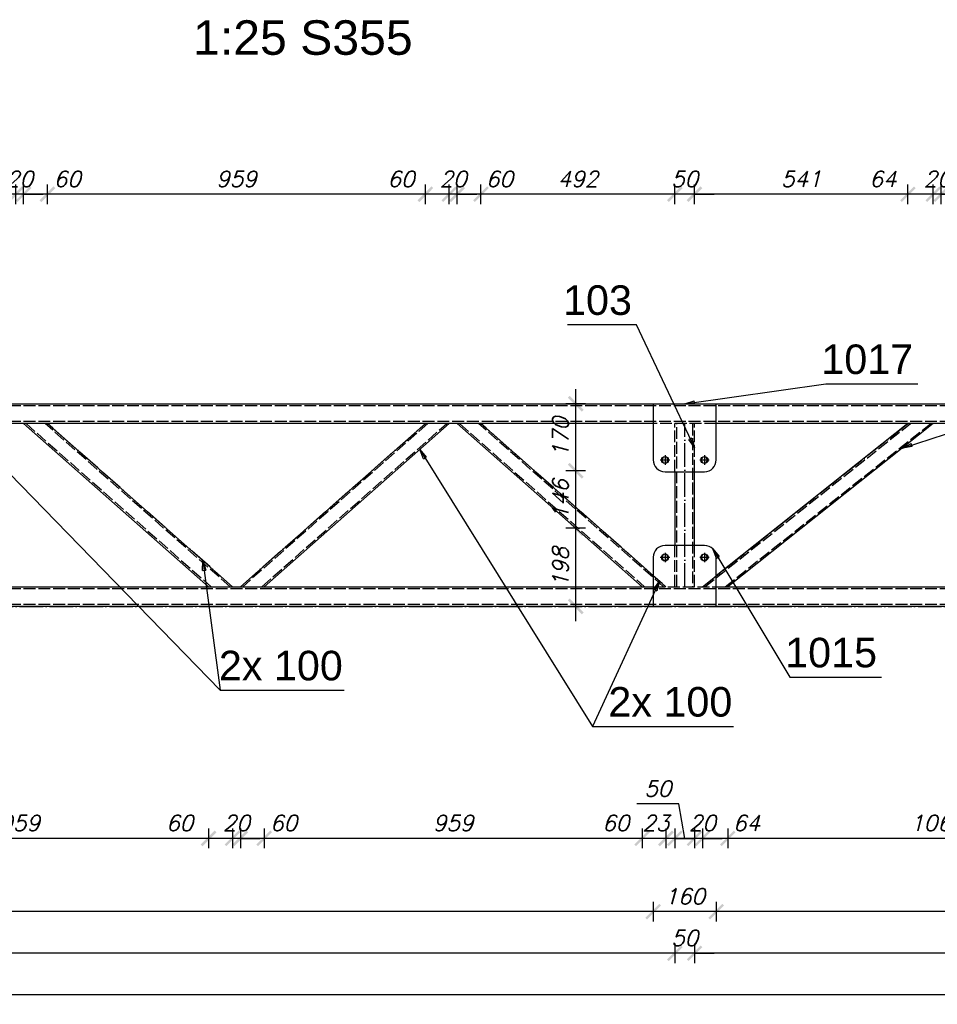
# Model space of a CAD drawing. Header units: millimetres. Extents: x 1814 to 94182, y 11562 to 49454.
# Tile 329 of 656: x 25794 to 26026, y 20977 to 21227. Entities that reach past the tile are written whole.
import ezdxf

# ---------------------------------------------------------------- set-up
doc = ezdxf.new("R2010")
doc.units = ezdxf.units.MM
doc.linetypes.add('ACAD_ISO02W100', pattern=[15, 12, -3])
doc.linetypes.add('ACAD_ISO04W100', pattern=[30, 24, -3, 0, -3])
doc.layers.add('wymiar', color=135, linetype='Continuous', lineweight=9)
doc.styles.add('ARIAL', font='arial.ttf')
doc.styles.add('WYMIARY', font='simplex.shx', dxfattribs={"oblique": 15})
doc.dimstyles.new('1-25', dxfattribs={"dimscale": 25, "dimtxt": 0.16, "dimasz": 0.2, "dimexe": 0.1, "dimexo": 0.1, "dimgap": 0.075, "dimtad": 1, "dimdec": 0, "dimlfac": 10, "dimrnd": 0.01, "dimzin": 9, "dimtxsty": 'WYMIARY', "dimblk": 'ARCHTICK', "dimcen": 0.2, "dimdle": 0.15, "dimadec": 1, "dimazin": 1, "dimtfac": 1, "dimtdec": 0, "dimtix": 1, "dimtmove": 2, "dimatfit": 3, "dimldrblk": 'ARCHTICK', "dimfxl": 0, "dimarcsym": 0})

# ---------------------------------------------------------------- blocks, each defined once
blk = doc.blocks.new('_ARCHTICK')
at = {"color": 0, "linetype": 'ByBlock', "lineweight": -2}
blk.add_solid([(0.398, 0.309), (0.309, 0.398), (-0.309, -0.398), (-0.398, -0.309)], dxfattribs=at)
blk = doc.blocks.new('*D2474')
at = {"layer": 'Defpoints', "color": 0}
for p in [(25970.36, 21122.62), (26263.85, 21115.75), (25970.36, 21000.91)]:
    blk.add_point(p, dxfattribs=at)
at = {"layer": 'wymiar', "color": 0, "lineweight": -2}
for p, q in [((25970.36, 21003.41), (25970.36, 20998.41)), ((26263.85, 21003.41), (26263.85, 20998.41)), ((26267.6, 21000.91), (25966.61, 21000.91))]:
    blk.add_line(p, q, dxfattribs=at)
at = {"layer": 'wymiar', "color": 0, "lineweight": -2, "xscale": 5, "yscale": 5, "zscale": 5, "rotation": 180}
blk.add_blockref('_ARCHTICK', (25970.36, 21000.91), dxfattribs=at)
at = {"layer": 'wymiar', "color": 0, "lineweight": -2, "xscale": 5, "yscale": 5, "zscale": 5}
blk.add_blockref('_ARCHTICK', (26263.85, 21000.91), dxfattribs=at)
at = {"layer": 'wymiar', "color": 0, "insert": (26117.1, 21004.78), "char_height": 4, "attachment_point": 5, "style": 'WYMIARY'}
blk.add_mtext('2935', dxfattribs=at)
blk = doc.blocks.new('*D2475')
at = {"layer": 'Defpoints', "color": 0}
for p in [(25954.36, 21122.62), (25970.36, 21122.62), (25954.36, 21000.91)]:
    blk.add_point(p, dxfattribs=at)
at = {"layer": 'wymiar', "color": 0, "lineweight": -2}
for p, q in [((25954.36, 21003.41), (25954.36, 20998.41)), ((25970.36, 21003.41), (25970.36, 20998.41)), ((25974.11, 21000.91), (25950.61, 21000.91))]:
    blk.add_line(p, q, dxfattribs=at)
at = {"layer": 'wymiar', "color": 0, "lineweight": -2, "xscale": 5, "yscale": 5, "zscale": 5, "rotation": 180}
blk.add_blockref('_ARCHTICK', (25954.36, 21000.91), dxfattribs=at)
at = {"layer": 'wymiar', "color": 0, "lineweight": -2, "xscale": 5, "yscale": 5, "zscale": 5}
blk.add_blockref('_ARCHTICK', (25970.36, 21000.91), dxfattribs=at)
at = {"layer": 'wymiar', "color": 0, "insert": (25962.36, 21004.78), "char_height": 4, "attachment_point": 5, "style": 'WYMIARY'}
blk.add_mtext('160', dxfattribs=at)
blk = doc.blocks.new('*D2476')
at = {"layer": 'Defpoints', "color": 0}
for p in [(25522.37, 21129.74), (25954.36, 21122.62), (25522.37, 21000.91)]:
    blk.add_point(p, dxfattribs=at)
at = {"layer": 'wymiar', "color": 0, "lineweight": -2}
for p, q in [((25522.37, 21003.41), (25522.37, 20998.41)), ((25954.36, 21003.41), (25954.36, 20998.41)), ((25958.11, 21000.91), (25518.62, 21000.91))]:
    blk.add_line(p, q, dxfattribs=at)
at = {"layer": 'wymiar', "color": 0, "lineweight": -2, "xscale": 5, "yscale": 5, "zscale": 5, "rotation": 180}
blk.add_blockref('_ARCHTICK', (25522.37, 21000.91), dxfattribs=at)
at = {"layer": 'wymiar', "color": 0, "lineweight": -2, "xscale": 5, "yscale": 5, "zscale": 5}
blk.add_blockref('_ARCHTICK', (25954.36, 21000.91), dxfattribs=at)
at = {"layer": 'wymiar', "color": 0, "insert": (25738.36, 21004.78), "char_height": 4, "attachment_point": 5, "style": 'WYMIARY'}
blk.add_mtext('4320', dxfattribs=at)
blk = doc.blocks.new('*D2481')
at = {"layer": 'Defpoints', "color": 0}
for p in [(26269.85, 21105.46), (25964.86, 21103.15), (25964.86, 20990.35)]:
    blk.add_point(p, dxfattribs=at)
at = {"layer": 'wymiar', "color": 0, "lineweight": -2}
for p, q in [((25964.86, 20992.85), (25964.86, 20987.85)), ((26269.85, 20992.85), (26269.85, 20987.85)), ((26273.6, 20990.35), (25961.11, 20990.35))]:
    blk.add_line(p, q, dxfattribs=at)
at = {"layer": 'wymiar', "color": 0, "lineweight": -2, "xscale": 5, "yscale": 5, "zscale": 5, "rotation": 180}
blk.add_blockref('_ARCHTICK', (25964.86, 20990.35), dxfattribs=at)
at = {"layer": 'wymiar', "color": 0, "lineweight": -2, "xscale": 5, "yscale": 5, "zscale": 5}
blk.add_blockref('_ARCHTICK', (26269.85, 20990.35), dxfattribs=at)
at = {"layer": 'wymiar', "color": 0, "insert": (26117.35, 20994.22), "char_height": 4, "attachment_point": 5, "style": 'WYMIARY'}
blk.add_mtext('3050', dxfattribs=at)
blk = doc.blocks.new('*D2482')
at = {"layer": 'Defpoints', "color": 0}
for p in [(25959.86, 21103.15), (25964.86, 21103.15), (25959.86, 20990.35)]:
    blk.add_point(p, dxfattribs=at)
at = {"layer": 'wymiar', "color": 0, "lineweight": -2}
for p, q in [((25959.86, 20992.85), (25959.86, 20987.85)), ((25964.86, 20992.85), (25964.86, 20987.85)), ((25959.86, 20990.35), (25954.86, 20990.35)), ((25964.86, 20990.35), (25959.86, 20990.35)), ((25964.86, 20990.35), (25969.86, 20990.35))]:
    blk.add_line(p, q, dxfattribs=at)
at = {"layer": 'wymiar', "color": 0, "lineweight": -2, "xscale": 5, "yscale": 5, "zscale": 5}
blk.add_blockref('_ARCHTICK', (25959.86, 20990.35), dxfattribs=at)
at = {"layer": 'wymiar', "color": 0, "lineweight": -2, "xscale": 5, "yscale": 5, "zscale": 5, "rotation": 180}
blk.add_blockref('_ARCHTICK', (25964.86, 20990.35), dxfattribs=at)
at = {"layer": 'wymiar', "color": 0, "insert": (25962.36, 20994.22), "char_height": 4, "attachment_point": 5, "style": 'WYMIARY'}
blk.add_mtext('50', dxfattribs=at)
blk = doc.blocks.new('*D2483')
at = {"layer": 'Defpoints', "color": 0}
for p in [(25517.37, 21104.04), (25959.86, 21103.15), (25517.37, 20990.35)]:
    blk.add_point(p, dxfattribs=at)
at = {"layer": 'wymiar', "color": 0, "lineweight": -2}
for p, q in [((25517.37, 20992.85), (25517.37, 20987.85)), ((25959.86, 20992.85), (25959.86, 20987.85)), ((25963.61, 20990.35), (25513.62, 20990.35))]:
    blk.add_line(p, q, dxfattribs=at)
at = {"layer": 'wymiar', "color": 0, "lineweight": -2, "xscale": 5, "yscale": 5, "zscale": 5, "rotation": 180}
blk.add_blockref('_ARCHTICK', (25517.37, 20990.35), dxfattribs=at)
at = {"layer": 'wymiar', "color": 0, "lineweight": -2, "xscale": 5, "yscale": 5, "zscale": 5}
blk.add_blockref('_ARCHTICK', (25959.86, 20990.35), dxfattribs=at)
at = {"layer": 'wymiar', "color": 0, "insert": (25738.61, 20994.22), "char_height": 4, "attachment_point": 5, "style": 'WYMIARY'}
blk.add_mtext('4425', dxfattribs=at)
blk = doc.blocks.new('*D2485')
at = {"layer": 'Defpoints', "color": 0}
for p in [(25512.37, 21104.04), (26582.34, 21104.04), (26582.34, 20979.9)]:
    blk.add_point(p, dxfattribs=at)
at = {"layer": 'wymiar', "color": 0, "lineweight": -2}
for p, q in [((25512.37, 20982.4), (25512.37, 20977.4)), ((26582.34, 20982.4), (26582.34, 20977.4)), ((25508.62, 20979.9), (26586.09, 20979.9))]:
    blk.add_line(p, q, dxfattribs=at)
at = {"layer": 'wymiar', "color": 0, "lineweight": -2, "xscale": 5, "yscale": 5, "zscale": 5, "rotation": 180}
blk.add_blockref('_ARCHTICK', (25512.37, 20979.9), dxfattribs=at)
at = {"layer": 'wymiar', "color": 0, "lineweight": -2, "xscale": 5, "yscale": 5, "zscale": 5}
blk.add_blockref('_ARCHTICK', (26582.34, 20979.9), dxfattribs=at)
at = {"layer": 'wymiar', "color": 0, "insert": (26047.35, 20983.78), "char_height": 4, "attachment_point": 5, "style": 'WYMIARY'}
blk.add_mtext('10700', dxfattribs=at)
blk = doc.blocks.new('*D2505')
at = {"layer": 'Defpoints', "color": 0}
for p in [(26027.47, 21182.92), (26027.47, 21124.74), (26033.91, 21124.74)]:
    blk.add_point(p, dxfattribs=at)
at = {"layer": 'wymiar', "color": 0, "lineweight": -2}
for p, q in [((26027.47, 21180.42), (26027.47, 21185.42)), ((26033.91, 21180.42), (26033.91, 21185.42)), ((26037.66, 21182.92), (26023.72, 21182.92))]:
    blk.add_line(p, q, dxfattribs=at)
at = {"layer": 'wymiar', "color": 0, "lineweight": -2, "xscale": 5, "yscale": 5, "zscale": 5, "rotation": 180}
blk.add_blockref('_ARCHTICK', (26027.47, 21182.92), dxfattribs=at)
at = {"layer": 'wymiar', "color": 0, "lineweight": -2, "xscale": 5, "yscale": 5, "zscale": 5}
blk.add_blockref('_ARCHTICK', (26033.91, 21182.92), dxfattribs=at)
at = {"layer": 'wymiar', "color": 0, "insert": (26038.68, 21186.79), "char_height": 4, "attachment_point": 5, "style": 'WYMIARY'}
blk.add_mtext('64', dxfattribs=at)
blk = doc.blocks.new('*D2506')
at = {"layer": 'Defpoints', "color": 0}
for p in [(26025.44, 21182.92), (26025.44, 21124.74), (26027.47, 21124.74)]:
    blk.add_point(p, dxfattribs=at)
at = {"layer": 'wymiar', "color": 0, "lineweight": -2}
for p, q in [((26025.44, 21180.42), (26025.44, 21185.42)), ((26027.47, 21180.42), (26027.47, 21185.42)), ((26025.44, 21182.92), (26020.44, 21182.92)), ((26027.47, 21182.92), (26025.44, 21182.92)), ((26027.47, 21182.92), (26032.47, 21182.92))]:
    blk.add_line(p, q, dxfattribs=at)
at = {"layer": 'wymiar', "color": 0, "lineweight": -2, "xscale": 5, "yscale": 5, "zscale": 5}
blk.add_blockref('_ARCHTICK', (26025.44, 21182.92), dxfattribs=at)
at = {"layer": 'wymiar', "color": 0, "lineweight": -2, "xscale": 5, "yscale": 5, "zscale": 5, "rotation": 180}
blk.add_blockref('_ARCHTICK', (26027.47, 21182.92), dxfattribs=at)
at = {"layer": 'wymiar', "color": 0, "insert": (26026.46, 21186.79), "char_height": 4, "attachment_point": 5, "style": 'WYMIARY'}
blk.add_mtext('20', dxfattribs=at)
blk = doc.blocks.new('*D2507')
at = {"layer": 'Defpoints', "color": 0}
for p in [(26019.01, 21182.92), (26019.01, 21124.74), (26025.44, 21124.74)]:
    blk.add_point(p, dxfattribs=at)
at = {"layer": 'wymiar', "color": 0, "lineweight": -2}
for p, q in [((26019.01, 21180.42), (26019.01, 21185.42)), ((26025.44, 21180.42), (26025.44, 21185.42)), ((26029.19, 21182.92), (26015.26, 21182.92))]:
    blk.add_line(p, q, dxfattribs=at)
at = {"layer": 'wymiar', "color": 0, "lineweight": -2, "xscale": 5, "yscale": 5, "zscale": 5, "rotation": 180}
blk.add_blockref('_ARCHTICK', (26019.01, 21182.92), dxfattribs=at)
at = {"layer": 'wymiar', "color": 0, "lineweight": -2, "xscale": 5, "yscale": 5, "zscale": 5}
blk.add_blockref('_ARCHTICK', (26025.44, 21182.92), dxfattribs=at)
at = {"layer": 'wymiar', "color": 0, "insert": (26012.68, 21186.79), "char_height": 4, "attachment_point": 5, "style": 'WYMIARY'}
blk.add_mtext('64', dxfattribs=at)
blk = doc.blocks.new('*D2508')
at = {"layer": 'Defpoints', "color": 0}
for p in [(25964.86, 21182.92), (25964.86, 21124.74), (26019.01, 21124.74)]:
    blk.add_point(p, dxfattribs=at)
at = {"layer": 'wymiar', "color": 0, "lineweight": -2}
for p, q in [((25964.86, 21180.42), (25964.86, 21185.42)), ((26019.01, 21180.42), (26019.01, 21185.42)), ((26022.76, 21182.92), (25961.11, 21182.92))]:
    blk.add_line(p, q, dxfattribs=at)
at = {"layer": 'wymiar', "color": 0, "lineweight": -2, "xscale": 5, "yscale": 5, "zscale": 5, "rotation": 180}
blk.add_blockref('_ARCHTICK', (25964.86, 21182.92), dxfattribs=at)
at = {"layer": 'wymiar', "color": 0, "lineweight": -2, "xscale": 5, "yscale": 5, "zscale": 5}
blk.add_blockref('_ARCHTICK', (26019.01, 21182.92), dxfattribs=at)
at = {"layer": 'wymiar', "color": 0, "insert": (25991.93, 21186.79), "char_height": 4, "attachment_point": 5, "style": 'WYMIARY'}
blk.add_mtext('541', dxfattribs=at)
blk = doc.blocks.new('*D2509')
at = {"layer": 'Defpoints', "color": 0}
for p in [(25959.86, 21182.92), (25959.86, 21124.74), (25964.86, 21124.74)]:
    blk.add_point(p, dxfattribs=at)
at = {"layer": 'wymiar', "color": 0, "lineweight": -2}
for p, q in [((25959.86, 21180.42), (25959.86, 21185.42)), ((25964.86, 21180.42), (25964.86, 21185.42)), ((25959.86, 21182.92), (25954.86, 21182.92)), ((25964.86, 21182.92), (25959.86, 21182.92)), ((25964.86, 21182.92), (25969.86, 21182.92))]:
    blk.add_line(p, q, dxfattribs=at)
at = {"layer": 'wymiar', "color": 0, "lineweight": -2, "xscale": 5, "yscale": 5, "zscale": 5}
blk.add_blockref('_ARCHTICK', (25959.86, 21182.92), dxfattribs=at)
at = {"layer": 'wymiar', "color": 0, "lineweight": -2, "xscale": 5, "yscale": 5, "zscale": 5, "rotation": 180}
blk.add_blockref('_ARCHTICK', (25964.86, 21182.92), dxfattribs=at)
at = {"layer": 'wymiar', "color": 0, "insert": (25962.36, 21186.79), "char_height": 4, "attachment_point": 5, "style": 'WYMIARY'}
blk.add_mtext('50', dxfattribs=at)
blk = doc.blocks.new('*D2510')
at = {"layer": 'Defpoints', "color": 0}
for p in [(25910.66, 21182.92), (25910.66, 21124.74), (25959.86, 21124.74)]:
    blk.add_point(p, dxfattribs=at)
at = {"layer": 'wymiar', "color": 0, "lineweight": -2}
for p, q in [((25910.66, 21180.42), (25910.66, 21185.42)), ((25959.86, 21180.42), (25959.86, 21185.42)), ((25963.61, 21182.92), (25906.91, 21182.92))]:
    blk.add_line(p, q, dxfattribs=at)
at = {"layer": 'wymiar', "color": 0, "lineweight": -2, "xscale": 5, "yscale": 5, "zscale": 5, "rotation": 180}
blk.add_blockref('_ARCHTICK', (25910.66, 21182.92), dxfattribs=at)
at = {"layer": 'wymiar', "color": 0, "lineweight": -2, "xscale": 5, "yscale": 5, "zscale": 5}
blk.add_blockref('_ARCHTICK', (25959.86, 21182.92), dxfattribs=at)
at = {"layer": 'wymiar', "color": 0, "insert": (25935.26, 21186.79), "char_height": 4, "attachment_point": 5, "style": 'WYMIARY'}
blk.add_mtext('492', dxfattribs=at)
blk = doc.blocks.new('*D2511')
at = {"layer": 'Defpoints', "color": 0}
for p in [(25904.61, 21182.92), (25904.61, 21124.74), (25910.66, 21124.74)]:
    blk.add_point(p, dxfattribs=at)
at = {"layer": 'wymiar', "color": 0, "lineweight": -2}
for p, q in [((25904.61, 21180.42), (25904.61, 21185.42)), ((25910.66, 21180.42), (25910.66, 21185.42)), ((25914.41, 21182.92), (25900.86, 21182.92))]:
    blk.add_line(p, q, dxfattribs=at)
at = {"layer": 'wymiar', "color": 0, "lineweight": -2, "xscale": 5, "yscale": 5, "zscale": 5, "rotation": 180}
blk.add_blockref('_ARCHTICK', (25904.61, 21182.92), dxfattribs=at)
at = {"layer": 'wymiar', "color": 0, "lineweight": -2, "xscale": 5, "yscale": 5, "zscale": 5}
blk.add_blockref('_ARCHTICK', (25910.66, 21182.92), dxfattribs=at)
at = {"layer": 'wymiar', "color": 0, "insert": (25915.36, 21186.79), "char_height": 4, "attachment_point": 5, "style": 'WYMIARY'}
blk.add_mtext('60', dxfattribs=at)
blk = doc.blocks.new('*D2512')
at = {"layer": 'Defpoints', "color": 0}
for p in [(25902.61, 21182.92), (25902.61, 21124.74), (25904.61, 21124.74)]:
    blk.add_point(p, dxfattribs=at)
at = {"layer": 'wymiar', "color": 0, "lineweight": -2}
for p, q in [((25902.61, 21180.42), (25902.61, 21185.42)), ((25904.61, 21180.42), (25904.61, 21185.42)), ((25902.61, 21182.92), (25897.61, 21182.92)), ((25904.61, 21182.92), (25902.61, 21182.92)), ((25904.61, 21182.92), (25909.61, 21182.92))]:
    blk.add_line(p, q, dxfattribs=at)
at = {"layer": 'wymiar', "color": 0, "lineweight": -2, "xscale": 5, "yscale": 5, "zscale": 5}
blk.add_blockref('_ARCHTICK', (25902.61, 21182.92), dxfattribs=at)
at = {"layer": 'wymiar', "color": 0, "lineweight": -2, "xscale": 5, "yscale": 5, "zscale": 5, "rotation": 180}
blk.add_blockref('_ARCHTICK', (25904.61, 21182.92), dxfattribs=at)
at = {"layer": 'wymiar', "color": 0, "insert": (25903.61, 21186.79), "char_height": 4, "attachment_point": 5, "style": 'WYMIARY'}
blk.add_mtext('20', dxfattribs=at)
blk = doc.blocks.new('*D2513')
at = {"layer": 'Defpoints', "color": 0}
for p in [(25896.56, 21182.92), (25896.56, 21124.74), (25902.61, 21124.74)]:
    blk.add_point(p, dxfattribs=at)
at = {"layer": 'wymiar', "color": 0, "lineweight": -2}
for p, q in [((25896.56, 21180.42), (25896.56, 21185.42)), ((25902.61, 21180.42), (25902.61, 21185.42)), ((25906.36, 21182.92), (25892.81, 21182.92))]:
    blk.add_line(p, q, dxfattribs=at)
at = {"layer": 'wymiar', "color": 0, "lineweight": -2, "xscale": 5, "yscale": 5, "zscale": 5, "rotation": 180}
blk.add_blockref('_ARCHTICK', (25896.56, 21182.92), dxfattribs=at)
at = {"layer": 'wymiar', "color": 0, "lineweight": -2, "xscale": 5, "yscale": 5, "zscale": 5}
blk.add_blockref('_ARCHTICK', (25902.61, 21182.92), dxfattribs=at)
at = {"layer": 'wymiar', "color": 0, "insert": (25890.39, 21186.79), "char_height": 4, "attachment_point": 5, "style": 'WYMIARY'}
blk.add_mtext('60', dxfattribs=at)
blk = doc.blocks.new('*D2514')
at = {"layer": 'Defpoints', "color": 0}
for p in [(25800.66, 21182.92), (25800.66, 21124.74), (25896.56, 21124.74)]:
    blk.add_point(p, dxfattribs=at)
at = {"layer": 'wymiar', "color": 0, "lineweight": -2}
for p, q in [((25800.66, 21180.42), (25800.66, 21185.42)), ((25896.56, 21180.42), (25896.56, 21185.42)), ((25900.31, 21182.92), (25796.91, 21182.92))]:
    blk.add_line(p, q, dxfattribs=at)
at = {"layer": 'wymiar', "color": 0, "lineweight": -2, "xscale": 5, "yscale": 5, "zscale": 5, "rotation": 180}
blk.add_blockref('_ARCHTICK', (25800.66, 21182.92), dxfattribs=at)
at = {"layer": 'wymiar', "color": 0, "lineweight": -2, "xscale": 5, "yscale": 5, "zscale": 5}
blk.add_blockref('_ARCHTICK', (25896.56, 21182.92), dxfattribs=at)
at = {"layer": 'wymiar', "color": 0, "insert": (25848.61, 21186.79), "char_height": 4, "attachment_point": 5, "style": 'WYMIARY'}
blk.add_mtext('959', dxfattribs=at)
blk = doc.blocks.new('*D2515')
at = {"layer": 'Defpoints', "color": 0}
for p in [(25794.61, 21182.92), (25794.61, 21124.74), (25800.66, 21124.74)]:
    blk.add_point(p, dxfattribs=at)
at = {"layer": 'wymiar', "color": 0, "lineweight": -2}
for p, q in [((25794.61, 21180.42), (25794.61, 21185.42)), ((25800.66, 21180.42), (25800.66, 21185.42)), ((25804.41, 21182.92), (25790.86, 21182.92))]:
    blk.add_line(p, q, dxfattribs=at)
at = {"layer": 'wymiar', "color": 0, "lineweight": -2, "xscale": 5, "yscale": 5, "zscale": 5, "rotation": 180}
blk.add_blockref('_ARCHTICK', (25794.61, 21182.92), dxfattribs=at)
at = {"layer": 'wymiar', "color": 0, "lineweight": -2, "xscale": 5, "yscale": 5, "zscale": 5}
blk.add_blockref('_ARCHTICK', (25800.66, 21182.92), dxfattribs=at)
at = {"layer": 'wymiar', "color": 0, "insert": (25805.69, 21186.79), "char_height": 4, "attachment_point": 5, "style": 'WYMIARY'}
blk.add_mtext('60', dxfattribs=at)
blk = doc.blocks.new('*D2516')
at = {"layer": 'Defpoints', "color": 0}
for p in [(25792.61, 21182.92), (25792.61, 21124.74), (25794.61, 21124.74)]:
    blk.add_point(p, dxfattribs=at)
at = {"layer": 'wymiar', "color": 0, "lineweight": -2}
for p, q in [((25792.61, 21180.42), (25792.61, 21185.42)), ((25794.61, 21180.42), (25794.61, 21185.42)), ((25792.61, 21182.92), (25787.61, 21182.92)), ((25794.61, 21182.92), (25792.61, 21182.92)), ((25794.61, 21182.92), (25799.61, 21182.92))]:
    blk.add_line(p, q, dxfattribs=at)
at = {"layer": 'wymiar', "color": 0, "lineweight": -2, "xscale": 5, "yscale": 5, "zscale": 5}
blk.add_blockref('_ARCHTICK', (25792.61, 21182.92), dxfattribs=at)
at = {"layer": 'wymiar', "color": 0, "lineweight": -2, "xscale": 5, "yscale": 5, "zscale": 5, "rotation": 180}
blk.add_blockref('_ARCHTICK', (25794.61, 21182.92), dxfattribs=at)
at = {"layer": 'wymiar', "color": 0, "insert": (25793.61, 21186.79), "char_height": 4, "attachment_point": 5, "style": 'WYMIARY'}
blk.add_mtext('20', dxfattribs=at)
blk = doc.blocks.new('*D2517')
at = {"layer": 'Defpoints', "color": 0}
for p in [(25786.56, 21182.92), (25786.56, 21124.74), (25792.61, 21124.74)]:
    blk.add_point(p, dxfattribs=at)
at = {"layer": 'wymiar', "color": 0, "lineweight": -2}
for p, q in [((25786.56, 21180.42), (25786.56, 21185.42)), ((25792.61, 21180.42), (25792.61, 21185.42)), ((25796.36, 21182.92), (25782.81, 21182.92))]:
    blk.add_line(p, q, dxfattribs=at)
at = {"layer": 'wymiar', "color": 0, "lineweight": -2, "xscale": 5, "yscale": 5, "zscale": 5, "rotation": 180}
blk.add_blockref('_ARCHTICK', (25786.56, 21182.92), dxfattribs=at)
at = {"layer": 'wymiar', "color": 0, "lineweight": -2, "xscale": 5, "yscale": 5, "zscale": 5}
blk.add_blockref('_ARCHTICK', (25792.61, 21182.92), dxfattribs=at)
at = {"layer": 'wymiar', "color": 0, "insert": (25779.94, 21186.79), "char_height": 4, "attachment_point": 5, "style": 'WYMIARY'}
blk.add_mtext('60', dxfattribs=at)
blk = doc.blocks.new('*D2548')
at = {"layer": 'Defpoints', "color": 0}
for p in [(25973.29, 21083.34), (26079.62, 21083.34), (25973.29, 21019.5)]:
    blk.add_point(p, dxfattribs=at)
at = {"layer": 'wymiar', "color": 0, "lineweight": -2}
for p, q in [((25973.29, 21022), (25973.29, 21017)), ((26079.62, 21022), (26079.62, 21017)), ((26083.37, 21019.5), (25969.54, 21019.5))]:
    blk.add_line(p, q, dxfattribs=at)
at = {"layer": 'wymiar', "color": 0, "lineweight": -2, "xscale": 5, "yscale": 5, "zscale": 5, "rotation": 180}
blk.add_blockref('_ARCHTICK', (25973.29, 21019.5), dxfattribs=at)
at = {"layer": 'wymiar', "color": 0, "lineweight": -2, "xscale": 5, "yscale": 5, "zscale": 5}
blk.add_blockref('_ARCHTICK', (26079.62, 21019.5), dxfattribs=at)
at = {"layer": 'wymiar', "color": 0, "insert": (26026.46, 21023.38), "char_height": 4, "attachment_point": 5, "style": 'WYMIARY'}
blk.add_mtext('1063', dxfattribs=at)
blk = doc.blocks.new('*D2549')
at = {"layer": 'Defpoints', "color": 0}
for p in [(25966.86, 21083.34), (25973.29, 21083.34), (25966.86, 21019.5)]:
    blk.add_point(p, dxfattribs=at)
at = {"layer": 'wymiar', "color": 0, "lineweight": -2}
for p, q in [((25966.86, 21022), (25966.86, 21017)), ((25973.29, 21022), (25973.29, 21017)), ((25977.04, 21019.5), (25963.11, 21019.5))]:
    blk.add_line(p, q, dxfattribs=at)
at = {"layer": 'wymiar', "color": 0, "lineweight": -2, "xscale": 5, "yscale": 5, "zscale": 5, "rotation": 180}
blk.add_blockref('_ARCHTICK', (25966.86, 21019.5), dxfattribs=at)
at = {"layer": 'wymiar', "color": 0, "lineweight": -2, "xscale": 5, "yscale": 5, "zscale": 5}
blk.add_blockref('_ARCHTICK', (25973.29, 21019.5), dxfattribs=at)
at = {"layer": 'wymiar', "color": 0, "insert": (25978.04, 21023.38), "char_height": 4, "attachment_point": 5, "style": 'WYMIARY'}
blk.add_mtext('64', dxfattribs=at)
blk = doc.blocks.new('*D2550')
at = {"layer": 'Defpoints', "color": 0}
for p in [(25964.86, 21083.34), (25966.86, 21083.34), (25964.86, 21019.5)]:
    blk.add_point(p, dxfattribs=at)
at = {"layer": 'wymiar', "color": 0, "lineweight": -2}
for p, q in [((25964.86, 21022), (25964.86, 21017)), ((25966.86, 21022), (25966.86, 21017)), ((25964.86, 21019.5), (25959.86, 21019.5)), ((25966.86, 21019.5), (25964.86, 21019.5)), ((25966.86, 21019.5), (25971.86, 21019.5))]:
    blk.add_line(p, q, dxfattribs=at)
at = {"layer": 'wymiar', "color": 0, "lineweight": -2, "xscale": 5, "yscale": 5, "zscale": 5}
blk.add_blockref('_ARCHTICK', (25964.86, 21019.5), dxfattribs=at)
at = {"layer": 'wymiar', "color": 0, "lineweight": -2, "xscale": 5, "yscale": 5, "zscale": 5, "rotation": 180}
blk.add_blockref('_ARCHTICK', (25966.86, 21019.5), dxfattribs=at)
at = {"layer": 'wymiar', "color": 0, "insert": (25966.86, 21023.38), "char_height": 4, "attachment_point": 5, "style": 'WYMIARY'}
blk.add_mtext('20', dxfattribs=at)
blk = doc.blocks.new('*D2551')
at = {"layer": 'Defpoints', "color": 0}
for p in [(25959.86, 21083.34), (25964.86, 21083.34), (25959.86, 21019.5)]:
    blk.add_point(p, dxfattribs=at)
at = {"layer": 'wymiar', "color": 0, "lineweight": -2}
for p, q in [((25960.89, 21028.25), (25950.19, 21028.25)), ((25962.36, 21019.5), (25960.89, 21028.25)), ((25959.86, 21022), (25959.86, 21017)), ((25964.86, 21022), (25964.86, 21017)), ((25968.61, 21019.5), (25956.11, 21019.5))]:
    blk.add_line(p, q, dxfattribs=at)
at = {"layer": 'wymiar', "color": 0, "lineweight": -2, "xscale": 5, "yscale": 5, "zscale": 5, "rotation": 180}
blk.add_blockref('_ARCHTICK', (25959.86, 21019.5), dxfattribs=at)
at = {"layer": 'wymiar', "color": 0, "lineweight": -2, "xscale": 5, "yscale": 5, "zscale": 5}
blk.add_blockref('_ARCHTICK', (25964.86, 21019.5), dxfattribs=at)
at = {"layer": 'wymiar', "color": 0, "insert": (25955.54, 21032.13), "char_height": 4, "attachment_point": 5, "style": 'WYMIARY'}
blk.add_mtext('50', dxfattribs=at)
blk = doc.blocks.new('*D2552')
at = {"layer": 'Defpoints', "color": 0}
for p in [(25957.61, 21083.34), (25959.86, 21083.34), (25957.61, 21019.5)]:
    blk.add_point(p, dxfattribs=at)
at = {"layer": 'wymiar', "color": 0, "lineweight": -2}
for p, q in [((25957.61, 21022), (25957.61, 21017)), ((25959.86, 21022), (25959.86, 21017)), ((25957.61, 21019.5), (25952.61, 21019.5)), ((25959.86, 21019.5), (25957.61, 21019.5)), ((25959.86, 21019.5), (25964.86, 21019.5))]:
    blk.add_line(p, q, dxfattribs=at)
at = {"layer": 'wymiar', "color": 0, "lineweight": -2, "xscale": 5, "yscale": 5, "zscale": 5}
blk.add_blockref('_ARCHTICK', (25957.61, 21019.5), dxfattribs=at)
at = {"layer": 'wymiar', "color": 0, "lineweight": -2, "xscale": 5, "yscale": 5, "zscale": 5, "rotation": 180}
blk.add_blockref('_ARCHTICK', (25959.86, 21019.5), dxfattribs=at)
at = {"layer": 'wymiar', "color": 0, "insert": (25955.05, 21023.38), "char_height": 4, "attachment_point": 5, "style": 'WYMIARY'}
blk.add_mtext('23', dxfattribs=at)
blk = doc.blocks.new('*D2553')
at = {"layer": 'Defpoints', "color": 0}
for p in [(25951.56, 21083.34), (25957.61, 21083.34), (25951.56, 21019.5)]:
    blk.add_point(p, dxfattribs=at)
at = {"layer": 'wymiar', "color": 0, "lineweight": -2}
for p, q in [((25951.56, 21022), (25951.56, 21017)), ((25957.61, 21022), (25957.61, 21017)), ((25961.36, 21019.5), (25947.81, 21019.5))]:
    blk.add_line(p, q, dxfattribs=at)
at = {"layer": 'wymiar', "color": 0, "lineweight": -2, "xscale": 5, "yscale": 5, "zscale": 5, "rotation": 180}
blk.add_blockref('_ARCHTICK', (25951.56, 21019.5), dxfattribs=at)
at = {"layer": 'wymiar', "color": 0, "lineweight": -2, "xscale": 5, "yscale": 5, "zscale": 5}
blk.add_blockref('_ARCHTICK', (25957.61, 21019.5), dxfattribs=at)
at = {"layer": 'wymiar', "color": 0, "insert": (25944.87, 21023.38), "char_height": 4, "attachment_point": 5, "style": 'WYMIARY'}
blk.add_mtext('60', dxfattribs=at)
blk = doc.blocks.new('*D2554')
at = {"layer": 'Defpoints', "color": 0}
for p in [(25855.66, 21083.34), (25951.56, 21083.34), (25855.66, 21019.5)]:
    blk.add_point(p, dxfattribs=at)
at = {"layer": 'wymiar', "color": 0, "lineweight": -2}
for p, q in [((25855.66, 21022), (25855.66, 21017)), ((25951.56, 21022), (25951.56, 21017)), ((25955.31, 21019.5), (25851.91, 21019.5))]:
    blk.add_line(p, q, dxfattribs=at)
at = {"layer": 'wymiar', "color": 0, "lineweight": -2, "xscale": 5, "yscale": 5, "zscale": 5, "rotation": 180}
blk.add_blockref('_ARCHTICK', (25855.66, 21019.5), dxfattribs=at)
at = {"layer": 'wymiar', "color": 0, "lineweight": -2, "xscale": 5, "yscale": 5, "zscale": 5}
blk.add_blockref('_ARCHTICK', (25951.56, 21019.5), dxfattribs=at)
at = {"layer": 'wymiar', "color": 0, "insert": (25903.61, 21023.38), "char_height": 4, "attachment_point": 5, "style": 'WYMIARY'}
blk.add_mtext('959', dxfattribs=at)
blk = doc.blocks.new('*D2555')
at = {"layer": 'Defpoints', "color": 0}
for p in [(25849.61, 21083.34), (25855.66, 21083.34), (25849.61, 21019.5)]:
    blk.add_point(p, dxfattribs=at)
at = {"layer": 'wymiar', "color": 0, "lineweight": -2}
for p, q in [((25849.61, 21022), (25849.61, 21017)), ((25855.66, 21022), (25855.66, 21017)), ((25859.41, 21019.5), (25845.86, 21019.5))]:
    blk.add_line(p, q, dxfattribs=at)
at = {"layer": 'wymiar', "color": 0, "lineweight": -2, "xscale": 5, "yscale": 5, "zscale": 5, "rotation": 180}
blk.add_blockref('_ARCHTICK', (25849.61, 21019.5), dxfattribs=at)
at = {"layer": 'wymiar', "color": 0, "lineweight": -2, "xscale": 5, "yscale": 5, "zscale": 5}
blk.add_blockref('_ARCHTICK', (25855.66, 21019.5), dxfattribs=at)
at = {"layer": 'wymiar', "color": 0, "insert": (25860.58, 21023.38), "char_height": 4, "attachment_point": 5, "style": 'WYMIARY'}
blk.add_mtext('60', dxfattribs=at)
blk = doc.blocks.new('*D2556')
at = {"layer": 'Defpoints', "color": 0}
for p in [(25847.61, 21083.34), (25849.61, 21083.34), (25847.61, 21019.5)]:
    blk.add_point(p, dxfattribs=at)
at = {"layer": 'wymiar', "color": 0, "lineweight": -2}
for p, q in [((25847.61, 21022), (25847.61, 21017)), ((25849.61, 21022), (25849.61, 21017)), ((25847.61, 21019.5), (25842.61, 21019.5)), ((25849.61, 21019.5), (25847.61, 21019.5)), ((25849.61, 21019.5), (25854.61, 21019.5))]:
    blk.add_line(p, q, dxfattribs=at)
at = {"layer": 'wymiar', "color": 0, "lineweight": -2, "xscale": 5, "yscale": 5, "zscale": 5}
blk.add_blockref('_ARCHTICK', (25847.61, 21019.5), dxfattribs=at)
at = {"layer": 'wymiar', "color": 0, "lineweight": -2, "xscale": 5, "yscale": 5, "zscale": 5, "rotation": 180}
blk.add_blockref('_ARCHTICK', (25849.61, 21019.5), dxfattribs=at)
at = {"layer": 'wymiar', "color": 0, "insert": (25848.61, 21023.38), "char_height": 4, "attachment_point": 5, "style": 'WYMIARY'}
blk.add_mtext('20', dxfattribs=at)
blk = doc.blocks.new('*D2557')
at = {"layer": 'Defpoints', "color": 0}
for p in [(25841.56, 21083.34), (25847.61, 21083.34), (25841.56, 21019.5)]:
    blk.add_point(p, dxfattribs=at)
at = {"layer": 'wymiar', "color": 0, "lineweight": -2}
for p, q in [((25841.56, 21022), (25841.56, 21017)), ((25847.61, 21022), (25847.61, 21017)), ((25851.36, 21019.5), (25837.81, 21019.5))]:
    blk.add_line(p, q, dxfattribs=at)
at = {"layer": 'wymiar', "color": 0, "lineweight": -2, "xscale": 5, "yscale": 5, "zscale": 5, "rotation": 180}
blk.add_blockref('_ARCHTICK', (25841.56, 21019.5), dxfattribs=at)
at = {"layer": 'wymiar', "color": 0, "lineweight": -2, "xscale": 5, "yscale": 5, "zscale": 5}
blk.add_blockref('_ARCHTICK', (25847.61, 21019.5), dxfattribs=at)
at = {"layer": 'wymiar', "color": 0, "insert": (25834.22, 21023.38), "char_height": 4, "attachment_point": 5, "style": 'WYMIARY'}
blk.add_mtext('60', dxfattribs=at)
blk = doc.blocks.new('*D2558')
at = {"layer": 'Defpoints', "color": 0}
for p in [(25745.66, 21083.34), (25841.56, 21083.34), (25745.66, 21019.5)]:
    blk.add_point(p, dxfattribs=at)
at = {"layer": 'wymiar', "color": 0, "lineweight": -2}
for p, q in [((25745.66, 21022), (25745.66, 21017)), ((25841.56, 21022), (25841.56, 21017)), ((25845.31, 21019.5), (25741.91, 21019.5))]:
    blk.add_line(p, q, dxfattribs=at)
at = {"layer": 'wymiar', "color": 0, "lineweight": -2, "xscale": 5, "yscale": 5, "zscale": 5, "rotation": 180}
blk.add_blockref('_ARCHTICK', (25745.66, 21019.5), dxfattribs=at)
at = {"layer": 'wymiar', "color": 0, "lineweight": -2, "xscale": 5, "yscale": 5, "zscale": 5}
blk.add_blockref('_ARCHTICK', (25841.56, 21019.5), dxfattribs=at)
at = {"layer": 'wymiar', "color": 0, "insert": (25793.61, 21023.38), "char_height": 4, "attachment_point": 5, "style": 'WYMIARY'}
blk.add_mtext('959', dxfattribs=at)
blk = doc.blocks.new('*D2570')
at = {"layer": 'Defpoints', "color": 0}
for p in [(25934.72, 21098.16), (25962.87, 21098.16), (25962.87, 21078.34)]:
    blk.add_point(p, dxfattribs=at)
at = {"layer": 'wymiar', "color": 0, "lineweight": -2}
for p, q in [((25934.72, 21074.59), (25934.72, 21101.91)), ((25937.22, 21098.16), (25932.22, 21098.16)), ((25937.22, 21078.34), (25932.22, 21078.34))]:
    blk.add_line(p, q, dxfattribs=at)
at = {"layer": 'wymiar', "color": 0, "lineweight": -2, "xscale": 5, "yscale": 5, "zscale": 5}
for p, rotation in [((25934.72, 21098.16), 90), ((25934.72, 21078.34), 270)]:
    blk.add_blockref('_ARCHTICK', p, dxfattribs=dict(at, rotation=rotation))
at = {"layer": 'wymiar', "color": 0, "insert": (25930.84, 21088.25), "char_height": 4, "attachment_point": 5, "rotation": 90, "style": 'WYMIARY'}
blk.add_mtext('198', dxfattribs=at)
blk = doc.blocks.new('*D2571')
at = {"layer": 'Defpoints', "color": 0}
for p in [(25934.72, 21112.75), (25962.87, 21112.75), (25962.87, 21098.16)]:
    blk.add_point(p, dxfattribs=at)
at = {"layer": 'wymiar', "color": 0, "lineweight": -2}
for p, q in [((25934.72, 21094.41), (25934.72, 21116.5)), ((25937.22, 21112.75), (25932.22, 21112.75)), ((25937.22, 21098.16), (25932.22, 21098.16))]:
    blk.add_line(p, q, dxfattribs=at)
at = {"layer": 'wymiar', "color": 0, "lineweight": -2, "xscale": 5, "yscale": 5, "zscale": 5}
for p, rotation in [((25934.72, 21112.75), 90), ((25934.72, 21098.16), 270)]:
    blk.add_blockref('_ARCHTICK', p, dxfattribs=dict(at, rotation=rotation))
at = {"layer": 'wymiar', "color": 0, "insert": (25930.84, 21105.46), "char_height": 4, "attachment_point": 5, "rotation": 90, "style": 'WYMIARY'}
blk.add_mtext('146', dxfattribs=at)
blk = doc.blocks.new('*D2572')
at = {"layer": 'Defpoints', "color": 0}
for p in [(25934.72, 21129.74), (25954.37, 21129.74), (25962.87, 21112.75)]:
    blk.add_point(p, dxfattribs=at)
at = {"layer": 'wymiar', "color": 0, "lineweight": -2}
for p, q in [((25934.72, 21109), (25934.72, 21133.49)), ((25937.22, 21129.74), (25932.22, 21129.74)), ((25937.22, 21112.75), (25932.22, 21112.75))]:
    blk.add_line(p, q, dxfattribs=at)
at = {"layer": 'wymiar', "color": 0, "lineweight": -2, "xscale": 5, "yscale": 5, "zscale": 5}
for p, rotation in [((25934.72, 21129.74), 90), ((25934.72, 21112.75), 270)]:
    blk.add_blockref('_ARCHTICK', p, dxfattribs=dict(at, rotation=rotation))
at = {"layer": 'wymiar', "color": 0, "insert": (25930.84, 21121.25), "char_height": 4, "attachment_point": 5, "rotation": 90, "style": 'WYMIARY'}
blk.add_mtext('170', dxfattribs=at)

msp = doc.modelspace()

# ---------------------------------------------------------------- linework, layer by layer
at = {"color": 7}
for p, q in [((26017.617, 21118.526), (26068.168, 21134.796)), ((25785.113, 21118.13), (25844.465, 21057.088)), ((25895.113, 21118.13), (25938.975, 21047.889))]:
    msp.add_line(p, q, dxfattribs=at)
at = {"color": 0, "linetype": 'ByBlock', "lineweight": -2}
for p, q in [((25962.367, 21129.744), (25964.784, 21130.506)), ((25964.9, 21129.681), (25964.784, 21130.506)), ((25964.9, 21129.681), (25962.367, 21129.744)), ((25964.173, 21121.062, -1.5), (25963.42, 21120.705, -1.5)), ((25964.866, 21118.624, -1.5), (25963.42, 21120.705, -1.5)), ((25964.173, 21121.062, -1.5), (25964.866, 21118.624, -1.5)), ((25896.084, 21115.789, -2), (25895.113, 21118.13, -2)), ((25895.113, 21118.13, -2), (25896.791, 21116.23, -2)), ((26017.617, 21118.526, -2), (26019.869, 21119.689, -2)), ((26020.124, 21118.896, -2), (26017.617, 21118.526, -2)), ((26020.124, 21118.896, -2), (26019.869, 21119.689, -2)), ((25896.084, 21115.789, -2), (25896.791, 21116.23, -2)), ((25970.417, 21090.561), (25969.488, 21092.919)), ((25969.488, 21092.919), (25971.131, 21090.989)), ((25840.03, 21087.425, -2), (25840.115, 21089.958, -2)), ((25840.115, 21089.958, -2), (25840.856, 21087.534, -2)), ((25970.417, 21090.561), (25971.131, 21090.989)), ((25840.03, 21087.425, -2), (25840.856, 21087.534, -2)), ((25954.565, 21082.681, -2), (25955.991, 21084.776, -2)), ((25954.565, 21082.681, -2), (25955.322, 21082.332, -2)), ((25955.991, 21084.776, -2), (25955.322, 21082.332, -2))]:
    msp.add_line(p, q, dxfattribs=at)
at = {"color": 10, "linetype": 'ACAD_ISO04W100', "ltscale": 0.25}
for p, q in [((25512.366, 21129.744), (26581.366, 21129.744)), ((25847.616, 21083.344), (25800.666, 21124.744)), ((25849.616, 21083.344), (25896.566, 21124.744)), ((25957.616, 21083.344), (25910.666, 21124.744)), ((25962.366, 21083.344), (25962.366, 21124.744)), ((25966.866, 21083.344), (26019.016, 21124.744)), ((25512.366, 21078.344), (26581.366, 21078.344))]:
    msp.add_line(p, q, dxfattribs=at)
at = {"color": 84, "linetype": 'ACAD_ISO02W100', "ltscale": 0.25}
for p, q in [((26581.366, 21129.244), (25512.366, 21129.244)), ((26581.366, 21125.244), (25512.366, 21125.244)), ((25795.223, 21124.744), (25842.172, 21083.344)), ((25847.011, 21083.344), (25800.061, 21124.744)), ((25897.17, 21124.744), (25850.221, 21083.344)), ((25855.059, 21083.344), (25902.009, 21124.744)), ((25905.223, 21124.744), (25952.172, 21083.344)), ((25957.011, 21083.344), (25910.061, 21124.744)), ((25970.367, 21124.744), (25954.367, 21124.744)), ((25959.866, 21112.504), (25959.866, 21124.744)), ((25960.366, 21083.344), (25960.366, 21124.744)), ((25964.366, 21124.744), (25964.366, 21083.344)), ((25964.866, 21112.504), (25964.866, 21124.744)), ((25967.509, 21083.344), (26019.659, 21124.744)), ((25972.656, 21083.344), (26024.806, 21124.744)), ((25959.866, 21083.344), (25959.866, 21093.798)), ((25964.866, 21083.344), (25964.866, 21093.798)), ((25954.367, 21086.209), (25957.616, 21083.344)), ((25966.866, 21083.344), (25970.367, 21086.123)), ((26581.366, 21082.844), (25512.366, 21082.844)), ((25954.367, 21083.344), (25970.367, 21083.344)), ((26581.366, 21078.844), (25512.366, 21078.844))]:
    msp.add_line(p, q, dxfattribs=at)
at = {"color": 145, "linetype": 'Continuous', "ltscale": 0.25}
for p, q in [((25522.366, 21129.744), (25954.367, 21129.744)), ((25954.367, 21129.744), (25970.367, 21129.744)), ((25954.367, 21129.744), (25954.367, 21115.504)), ((25970.367, 21115.504), (25970.367, 21129.744)), ((25970.367, 21129.744), (26263.867, 21129.744)), ((25954.367, 21124.744), (25522.366, 21124.744)), ((25794.618, 21124.744), (25841.568, 21083.344)), ((25847.616, 21083.344), (25800.666, 21124.744)), ((25896.566, 21124.744), (25849.616, 21083.344)), ((25855.664, 21083.344), (25902.613, 21124.744)), ((25904.618, 21124.744), (25951.568, 21083.344)), ((25954.367, 21086.209), (25910.666, 21124.744)), ((26019.015, 21124.744), (25970.367, 21086.123)), ((26263.867, 21124.744), (25970.367, 21124.744)), ((26025.449, 21124.744), (25973.299, 21083.344)), ((25957.367, 21112.504), (25967.367, 21112.504)), ((25959.866, 21112.504), (25959.866, 21093.798)), ((25964.866, 21093.798), (25964.866, 21112.504)), ((25967.366, 21093.798), (25957.367, 21093.798)), ((25954.367, 21090.798), (25954.367, 21078.344)), ((25970.367, 21078.344), (25970.367, 21090.798)), ((25522.366, 21083.344), (25954.367, 21083.344)), ((25970.367, 21083.344), (26263.867, 21083.344)), ((25954.367, 21078.344), (25522.366, 21078.344)), ((25970.367, 21078.344), (25954.367, 21078.344)), ((26263.867, 21078.344), (25970.367, 21078.344))]:
    msp.add_line(p, q, dxfattribs=at)
at = {"color": 7}
for points in [[(25964.866, 21118.624), (25950.118, 21149.796), (25932.637, 21149.796)], [(25962.367, 21129.744), (25998.175, 21134.796), (26021.483, 21134.796)], [(25969.488, 21092.919), (25989.004, 21060.388), (26012.313, 21060.388)], [(25840.115, 21089.958), (25844.465, 21057.088), (25875.923, 21057.088)], [(25955.991, 21084.776), (25938.975, 21047.889), (25974.757, 21047.889)]]:
    msp.add_lwpolyline(points, dxfattribs=at)
at = {"color": 7, "linetype": 'Continuous', "ltscale": 0.25}
for points in [[(25957.366, 21116.686), (25957.366, 21115.486), (25956.166, 21115.486)], [(25957.366, 21114.686), (25957.672, 21114.747), (25957.932, 21114.92), (25958.105, 21115.18), (25958.166, 21115.486), (25958.105, 21115.792), (25957.932, 21116.051), (25957.672, 21116.225), (25957.366, 21116.286), (25957.06, 21116.225), (25956.8, 21116.051), (25956.627, 21115.792), (25956.566, 21115.486), (25956.627, 21115.18), (25956.8, 21114.92), (25957.06, 21114.747), (25957.366, 21114.686)], [(25958.566, 21115.486), (25957.366, 21115.486), (25957.366, 21114.286)], [(25967.366, 21116.686), (25967.366, 21115.486), (25966.166, 21115.486)], [(25967.366, 21114.686), (25967.672, 21114.747), (25967.932, 21114.92), (25968.105, 21115.18), (25968.166, 21115.486), (25968.105, 21115.792), (25967.932, 21116.051), (25967.672, 21116.225), (25967.366, 21116.286), (25967.06, 21116.225), (25966.8, 21116.051), (25966.627, 21115.792), (25966.566, 21115.486), (25966.627, 21115.18), (25966.8, 21114.92), (25967.06, 21114.747), (25967.366, 21114.686)], [(25968.566, 21115.486), (25967.366, 21115.486), (25967.366, 21114.286)], [(25957.366, 21091.979), (25957.366, 21090.779), (25956.166, 21090.779)], [(25957.366, 21089.979), (25957.672, 21090.04), (25957.932, 21090.214), (25958.105, 21090.473), (25958.166, 21090.779), (25958.105, 21091.086), (25957.932, 21091.345), (25957.672, 21091.519), (25957.366, 21091.579), (25957.06, 21091.519), (25956.8, 21091.345), (25956.627, 21091.086), (25956.566, 21090.779), (25956.627, 21090.473), (25956.8, 21090.214), (25957.06, 21090.04), (25957.366, 21089.979)], [(25958.566, 21090.779), (25957.366, 21090.779), (25957.366, 21089.579)], [(25967.366, 21091.979), (25967.366, 21090.779), (25966.166, 21090.779)], [(25967.366, 21089.979), (25967.672, 21090.04), (25967.932, 21090.214), (25968.105, 21090.473), (25968.166, 21090.779), (25968.105, 21091.086), (25967.932, 21091.345), (25967.672, 21091.519), (25967.366, 21091.579), (25967.06, 21091.519), (25966.8, 21091.345), (25966.627, 21091.086), (25966.566, 21090.779), (25966.627, 21090.473), (25966.8, 21090.214), (25967.06, 21090.04), (25967.366, 21089.979)], [(25968.566, 21090.779), (25967.366, 21090.779), (25967.366, 21089.579)]]:
    msp.add_lwpolyline(points, dxfattribs=at)
at = {"color": 145, "linetype": 'Continuous', "ltscale": 0.25}
for centre in [(25957.366, 21115.486), (25967.366, 21115.486), (25957.366, 21090.779), (25967.366, 21090.779)]:
    msp.add_circle(centre, 0.9, dxfattribs=at)
for centre, start, end in [((25957.367, 21115.504), 180, 270), ((25967.367, 21115.504), 270, 360), ((25957.367, 21090.798), 90.00955, 180), ((25967.367, 21090.798), 0, 90)]:
    msp.add_arc(centre, 3, start, end, dxfattribs=at)

# ---------------------------------------------------------------- texts
at = {"color": 30, "style": 'ARIAL'}
msp.add_text('1:25 S355', height=8.75, dxfattribs=at).set_placement((25837.61, 21218.288))
at = {"color": 7, "style": 'ARIAL'}
for s, p in [('103', (25931.496, 21152.296)), ('1017', (25997.034, 21137.296)), ('1015', (25987.864, 21062.888)), ('2x 100', (25844.158, 21059.588)), ('2x 100', (25942.992, 21050.389))]:
    msp.add_text(s, height=7.5, dxfattribs=at).set_placement(p)

# ---------------------------------------------------------------- dimensions: what is measured, and where the dimension line sits
at = {"layer": 'wymiar'}
for base, p1, p2, picture, middle in [((25786.56, 21182.917), (25792.608, 21124.744), (25786.56, 21124.744), '*D2517', (25779.94, 21186.792)), ((25794.612, 21182.917), (25800.66, 21124.744), (25794.612, 21124.744), '*D2515', (25805.687, 21186.792)), ((25896.558, 21182.917), (25902.606, 21124.744), (25896.558, 21124.744), '*D2513', (25890.385, 21186.792)), ((25904.61, 21182.917), (25910.658, 21124.744), (25904.61, 21124.744), '*D2511', (25915.359, 21186.792)), ((26019.005, 21182.917), (26025.439, 21124.744), (26019.005, 21124.744), '*D2507', (26012.681, 21186.792)), ((26027.472, 21182.917), (26033.905, 21124.744), (26027.472, 21124.744), '*D2505', (26038.681, 21186.792)), ((25841.561, 21019.505), (25847.609, 21083.345), (25841.561, 21083.345), '*D2557', (25834.224, 21023.38)), ((25849.609, 21019.505), (25855.657, 21083.345), (25849.609, 21083.345), '*D2555', (25860.578, 21023.38)), ((25951.559, 21019.505), (25957.607, 21083.345), (25951.559, 21083.345), '*D2553', (25944.868, 21023.38)), ((25957.60672, 21019.50479), (25959.85667, 21083.34484), (25957.60672, 21083.34484), '*D2552', (25955.05294, 21023.37979)), ((25964.857, 21019.505), (25966.857, 21083.345), (25964.857, 21083.345), '*D2550', (25966.857, 21023.38)), ((25966.857, 21019.505), (25973.29, 21083.345), (25966.857, 21083.345), '*D2549', (25978.039, 21023.38))]:
    dim = msp.add_linear_dim(base=base, p1=p1, p2=p2, angle=180, dimstyle='1-25', dxfattribs=at)
    dim.commit()
    dim.dimension.update_dxf_attribs({"geometry": picture, "text_midpoint": middle, "dimtype": 160})
for base, p1, p2, angle, picture, middle in [((25792.608, 21182.917), (25794.612, 21124.744), (25792.608, 21124.744), 180, '*D2516', (25793.61, 21186.792)), ((25800.66, 21182.917), (25896.558, 21124.744), (25800.66, 21124.744), 180, '*D2514', (25848.609, 21186.792)), ((25902.606, 21182.917), (25904.61, 21124.744), (25902.606, 21124.744), 180, '*D2512', (25903.608, 21186.792)), ((25910.658, 21182.917), (25959.857, 21124.744), (25910.658, 21124.744), 180, '*D2510', (25935.257, 21186.792)), ((25959.857, 21182.917), (25964.857, 21124.744), (25959.857, 21124.744), 180, '*D2509', (25962.357, 21186.792)), ((25964.857, 21182.917), (26019.005, 21124.744), (25964.857, 21124.744), 180, '*D2508', (25991.931, 21186.792)), ((26025.439, 21182.917), (26027.472, 21124.744), (26025.439, 21124.744), 180, '*D2506', (26026.455, 21186.792)), ((25934.719, 21129.744), (25962.865, 21112.75), (25954.367, 21129.744), 90, '*D2572', (25930.844, 21121.247)), ((25522.365, 21000.906), (25954.358, 21122.624), (25522.365, 21129.744), 180, '*D2476', (25738.362, 21004.781)), ((25954.358, 21000.906), (25970.357, 21122.624), (25954.358, 21122.624), 180, '*D2475', (25962.358, 21004.781)), ((25970.357, 21000.906), (26263.852, 21115.75), (25970.357, 21122.624), 180, '*D2474', (26117.105, 21004.781)), ((25934.719, 21112.75), (25962.865, 21098.164), (25962.865, 21112.75), 90, '*D2571', (25930.844, 21105.457)), ((25964.857, 20990.349), (26269.85, 21105.457), (25964.857, 21103.151), 180, '*D2481', (26117.354, 20994.224)), ((26582.344, 20979.901), (25512.366, 21104.044), (26582.344, 21104.044), 180, '*D2485', (26047.355, 20983.776)), ((25517.366, 20990.349), (25959.857, 21103.151), (25517.366, 21104.044), 180, '*D2483', (25738.611, 20994.224)), ((25959.857, 20990.349), (25964.857, 21103.151), (25959.857, 21103.151), 180, '*D2482', (25962.357, 20994.224)), ((25934.719, 21098.164), (25962.866, 21078.345), (25962.865, 21098.164), 90, '*D2570', (25930.844, 21088.255)), ((25745.659, 21019.505), (25841.561, 21083.345), (25745.659, 21083.345), 180, '*D2558', (25793.61, 21023.38)), ((25847.609, 21019.505), (25849.609, 21083.345), (25847.609, 21083.345), 180, '*D2556', (25848.609, 21023.38)), ((25855.657, 21019.505), (25951.559, 21083.345), (25855.657, 21083.345), 180, '*D2554', (25903.608, 21023.38)), ((25973.29, 21019.505), (26079.621, 21083.345), (25973.29, 21083.345), 180, '*D2548', (26026.455, 21023.38))]:
    dim = msp.add_linear_dim(base=base, p1=p1, p2=p2, angle=angle, dimstyle='1-25', dxfattribs=at)
    dim.commit()
    dim.dimension.update_dxf_attribs({"geometry": picture, "text_midpoint": middle})
dim = msp.add_linear_dim(base=(25959.857, 21019.505), p1=(25964.857, 21083.345), p2=(25959.857, 21083.345), angle=180, dimstyle='1-25', override={"dimtmove": 1}, dxfattribs=at)
dim.commit()
dim.dimension.update_dxf_attribs({"geometry": '*D2551', "text_midpoint": (25959.017, 21028.255), "dimtype": 160})

doc.saveas('drawing.dxf')
